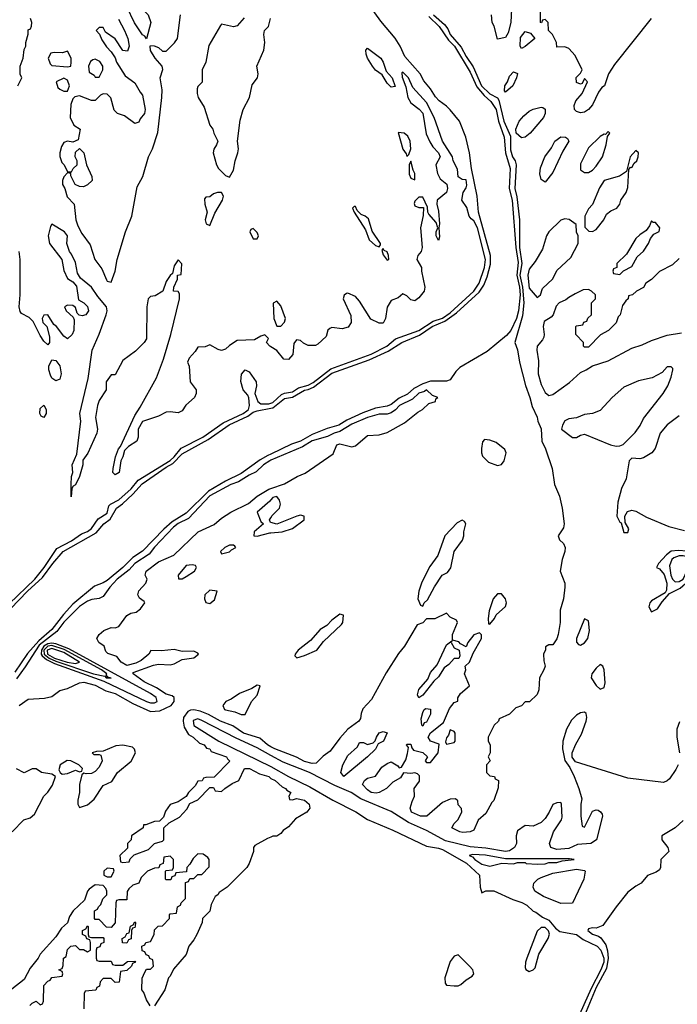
# Model space of a CAD drawing. Header units: inches. Extents: x 2348352 to 2479776, y 460422 to 613655.
# Tile 516 of 590: x 2448727 to 2452061, y 564076 to 569065. Entities that reach past the tile are written whole.
import ezdxf

# ---------------------------------------------------------------- set-up
doc = ezdxf.new("R2010")
doc.units = ezdxf.units.IN
doc.header["$MEASUREMENT"] = 0
doc.layers.add('C4546', color=7, linetype='Continuous')
doc.layers.add('C4556', color=7, linetype='Continuous')

msp = doc.modelspace()

# ---------------------------------------------------------------- linework, layer by layer
at = {"layer": 'C4546', "color": 4}
for points, elevation in [([(2449370, 568968), (2449362, 568982), (2449350, 568988.7), (2449309.5, 569049.5), (2449269.3, 569129.3), (2449264, 569156), (2449270, 569174), (2449290, 569176), (2449310, 569164.7), (2449333.7, 569133.7), (2449378, 569090), (2449391.3, 569050)], 16), ([(2448970, 568906), (2448943.6, 568896.4), (2448901, 568899), (2448884.7, 568895.3), (2448871.3, 568870), (2448881, 568841), (2448890, 568832), (2448970, 568826), (2448986, 568830), (2448988, 568850), (2448988, 568870)], 16), ([(2449110, 568864), (2449098, 568862), (2449086.4, 568853.6), (2449076, 568830), (2449079.6, 568799.6), (2449103.6, 568783.6), (2449110, 568774), (2449130, 568774), (2449148.7, 568810), (2449148, 568830), (2449133.6, 568853.6)], 16), ([(2448950, 568768.7), (2448912, 568750), (2448921, 568721), (2448930, 568712), (2448950, 568702), (2448970, 568702), (2448979, 568730), (2448970, 568758)], 16), ([(2449750, 568188.7), (2449730, 568188.7), (2449710, 568182), (2449690, 568168), (2449670, 568166), (2449663.6, 568156.4), (2449664.7, 568130), (2449678, 568090), (2449666.8, 568050), (2449672, 568030), (2449690, 568022.8), (2449715.5, 568084.5), (2449754.5, 568150), (2449759.3, 568170)], 16), ([(2449910, 568006), (2449898, 568002), (2449894, 567990), (2449910, 567954), (2449930, 567954), (2449938, 567970), (2449930, 567986)], 16), ([(2448910, 567235.3), (2448890, 567248), (2448883.2, 567263.2), (2448874, 567290), (2448874, 567310), (2448890, 567342), (2448910, 567338), (2448930.6, 567310.6), (2448937.3, 567270), (2448930, 567244)], 16), ([(2448850, 567048.7), (2448836.4, 567056.4), (2448829.4, 567070), (2448830, 567094), (2448850, 567112), (2448861, 567090), (2448861, 567070)], 16), ([(2449790, 566402.7), (2449766.8, 566390), (2449744, 566370), (2449750, 566358), (2449790, 566368.4), (2449800.5, 566379.5), (2449822, 566390), (2449817.2, 566397.2), (2449810, 566402)], 16), ([(2449602, 566302), (2449570, 566299.3), (2449531, 566250), (2449532, 566232), (2449550, 566231), (2449570, 566243), (2449612.7, 566270), (2449624, 566290), (2449618.6, 566298.6)], 16), ([(2449690, 566174), (2449664.9, 566150), (2449664, 566130), (2449670, 566112), (2449690, 566106.8), (2449714.5, 566125.5), (2449728, 566170)], 16), ([(2448890, 565906.5), (2448870, 565902.6), (2448850, 565890.6), (2448836.7, 565870), (2448835.1, 565850), (2448841.1, 565841.1), (2448863.4, 565823.4), (2448903.2, 565803.2), (2449153.5, 565713.5), (2449370, 565609.6), (2449390, 565602.8), (2449410, 565603.4), (2449423.1, 565610), (2449419.1, 565630), (2449390.7, 565650), (2448976.4, 565876.4), (2448910, 565902.9)], 24), ([(2448890, 565894), (2448869.1, 565890.9), (2448849.4, 565870), (2448850.5, 565850), (2448876.8, 565830), (2448910, 565814), (2449101.7, 565750), (2449158.3, 565738.3), (2449165.5, 565730), (2449190, 565728.9), (2449172.9, 565732.9), (2449165.2, 565745.2), (2449168, 565750), (2449140.8, 565770), (2448953, 565873)], 28), ([(2448890, 565878.4), (2448866.6, 565870), (2448867.5, 565850), (2448903, 565830), (2448967.4, 565810), (2449010, 565802.5), (2449029.6, 565810), (2448950, 565858.2)], 32), ([(2449930, 565692.7), (2449904.4, 565675.6), (2449841, 565650), (2449798.7, 565621.3), (2449771.3, 565610), (2449756, 565590), (2449764.7, 565570), (2449770, 565567.7), (2449817.3, 565557.3), (2449850, 565544.7), (2449870, 565544.7), (2449902, 565610), (2449930, 565642), (2449946, 565690)], 16), ([(2449250, 565389.4), (2449214.6, 565385.4), (2449150, 565358), (2449116.4, 565356.4), (2449094, 565350), (2449102, 565342), (2449130, 565342), (2449138, 565338), (2449144.7, 565310), (2449130, 565278), (2449110, 565255.3), (2449090, 565245.2), (2449063.1, 565243.1), (2449052.7, 565247.3), (2449042, 565238), (2449030.8, 565190), (2449030.8, 565149.2), (2449021, 565110), (2449022, 565090), (2449030, 565074), (2449070, 565086), (2449104.7, 565115.3), (2449150, 565184.7), (2449194.6, 565205.4), (2449222, 565250), (2449292.3, 565307.7), (2449314, 565350), (2449309.1, 565369.1), (2449299.3, 565379.3)], 16), ([(2448968, 565312), (2448931.3, 565290), (2448924.7, 565264.7), (2448932, 565250), (2448942, 565242), (2448970, 565244.7), (2449010, 565262), (2449030, 565254), (2449042, 565258), (2449046, 565270), (2449026, 565290), (2448986, 565310)], 16), ([(2449170, 564766), (2449154, 564750), (2449154, 564730), (2449170, 564722), (2449190, 564722), (2449206, 564750), (2449202, 564762)], 16), ([(2449270, 564386), (2449248, 564388), (2449246, 564410), (2449262, 564418), (2449270, 564434), (2449282, 564438), (2449288.7, 564471.3), (2449302, 564478), (2449310, 564494), (2449314, 564490), (2449312.7, 564472.7), (2449310, 564466), (2449298, 564462), (2449294, 564450), (2449291.6, 564408.4), (2449278, 564402)], 16)]:
    msp.add_lwpolyline(points, close=True, dxfattribs=dict(at, elevation=elevation))
for points, elevation in [([(2448717.2, 568730), (2448738, 568770), (2448729.3, 568789.3), (2448729.5, 568829.5), (2448745.2, 568870), (2448750, 568914), (2448758, 568930), (2448758, 568950), (2448769.2, 568990.8), (2448770, 569014), (2448782, 569018), (2448787.3, 569032.7), (2448788, 569050), (2448782, 569070)], 16), ([(2449227.5, 569067.5), (2449258.8, 569010), (2449274.8, 568970), (2449282, 568930), (2449274, 568906), (2449248.9, 568908.9), (2449210, 568968), (2449161.2, 569001.2), (2449150, 569026), (2449130, 569026), (2449114, 569010), (2449132, 568992), (2449143.5, 568963.5), (2449166.4, 568926.4), (2449190, 568902), (2449211, 568871), (2449218, 568850), (2449260.7, 568780.7), (2449310, 568744.7), (2449336.9, 568696.9), (2449350, 568682), (2449362.8, 568610), (2449358.8, 568590), (2449336.9, 568563.1), (2449330, 568546), (2449310, 568538), (2449257.5, 568577.5), (2449222, 568590), (2449206, 568606), (2449189, 568669), (2449170, 568688), (2449150, 568688.7), (2449136.9, 568683.1), (2449110, 568655.3), (2449090, 568655.3), (2449030, 568679), (2449006, 568674), (2448996.9, 568663.1), (2448985.4, 568634.6), (2448982, 568570), (2449002, 568530), (2449034, 568510), (2449023.6, 568456.4), (2448996, 568444), (2448970, 568449), (2448950, 568442), (2448938, 568422), (2448930.8, 568390), (2448931, 568371), (2448941, 568341), (2448952, 568330), (2448970, 568294), (2448990, 568294), (2448998, 568310), (2449018, 568330), (2449018, 568350), (2449008.7, 568370), (2449010, 568394), (2449030, 568412), (2449052, 568390), (2449064.7, 568330), (2449092, 568270), (2449094, 568250), (2449070, 568228), (2449050, 568218), (2449030, 568219), (2449008.7, 568230), (2448986, 568274), (2448986, 568286), (2448970, 568288), (2448950, 568268), (2448944, 568250), (2448944, 568230), (2448956, 568210), (2448967.9, 568167.9), (2449002.8, 568130), (2449010.7, 568050), (2449021.1, 568021.1), (2449042, 567982), (2449083.4, 567923.4), (2449108.2, 567850), (2449142.9, 567802.9), (2449166.4, 567746.4), (2449170, 567740.7), (2449190, 567734.8), (2449211.6, 567790), (2449221.3, 567850), (2449262.4, 567990), (2449295.4, 568070), (2449322.5, 568217.5), (2449351.5, 568270), (2449380.5, 568370), (2449399.7, 568410), (2449427.2, 568492.8), (2449447.8, 568670), (2449449.6, 568710), (2449439.5, 568770), (2449451.9, 568811.9), (2449449.2, 568830), (2449414, 568870), (2449389.4, 568909.4), (2449388.9, 568931.1), (2449390, 568934), (2449408.4, 568931.6), (2449430, 568924.7), (2449450, 568904.7), (2449470, 568906), (2449512.4, 568947.6), (2449527.3, 568970), (2449541.6, 569090)], 16), ([(2449865.2, 569074.8), (2449830, 569033.2), (2449810, 569029.3), (2449750, 569042), (2449744.5, 569035.5), (2449685.5, 568934.5), (2449670.8, 568849.2), (2449651.3, 568810), (2449652, 568748), (2449630, 568726), (2449626.4, 568713.6), (2449626, 568690), (2449631.3, 568670), (2449662, 568622), (2449691.3, 568530), (2449706, 568510), (2449711, 568490), (2449730.8, 568450), (2449724.7, 568430), (2449710.9, 568409.1), (2449707.7, 568390), (2449724.9, 568330), (2449734.8, 568310), (2449770, 568274.8), (2449790, 568266.8), (2449810, 568302), (2449818.4, 568350), (2449833, 568390), (2449835.8, 568410), (2449831.5, 568450), (2449844.9, 568555.1), (2449860.5, 568610), (2449892.6, 568670), (2449905.3, 568734.7), (2449932, 568770), (2449935.1, 568790), (2449929.5, 568830), (2449964.2, 568910), (2449969.5, 568950), (2449965.2, 568990), (2449968.7, 569010), (2449988, 569030), (2449999, 569070)], 16), ([(2450000, 567407.2), (2449995.3, 567410), (2449978, 567430), (2449988, 567450), (2449970, 567468), (2449950, 567462), (2449916.9, 567443.1), (2449830, 567439), (2449790, 567414), (2449770, 567395.3), (2449750, 567389.2), (2449733.6, 567393.6), (2449690, 567418), (2449667.3, 567407.3), (2449630, 567406), (2449616.9, 567383.1), (2449586, 567350), (2449578, 567330), (2449586, 567310), (2449591, 567230), (2449622, 567190), (2449621.6, 567170), (2449612.7, 567150), (2449568.9, 567111.1), (2449550, 567082.7), (2449530, 567072.7), (2449490, 567078), (2449470, 567076), (2449430, 567056), (2449350, 567028.7), (2449326.8, 566990), (2449327.3, 566950), (2449320.7, 566930), (2449278.5, 566901.5), (2449258.5, 566881.5), (2449250.4, 566849.6), (2449238.8, 566830), (2449230.7, 566770), (2449210, 566759), (2449199, 566770), (2449201.2, 566790), (2449213.2, 566850), (2449227.3, 566890), (2449238, 566902), (2449310, 567058.8), (2449338.3, 567101.7), (2449419.7, 567250), (2449455.9, 567344.1), (2449492.8, 567470), (2449537, 567650), (2449536.5, 567676.5), (2449530, 567688), (2449506, 567690), (2449508, 567710), (2449526, 567750), (2449526, 567770), (2449546, 567774), (2449548.4, 567828.4), (2449530, 567848), (2449510, 567818), (2449502, 567778), (2449490, 567768), (2449470, 567738), (2449452, 567690), (2449414.4, 567665.6), (2449390, 567662), (2449378, 567650), (2449371.3, 567610), (2449370, 567448), (2449358, 567430), (2449314.4, 567385.6), (2449250, 567338), (2449210, 567266), (2449190, 567266), (2449166, 567230), (2449164.7, 567190), (2449130, 567135.3), (2449120.7, 567110), (2449111.3, 567050), (2449120.5, 566990), (2449117.1, 566970), (2449072.3, 566867.7), (2449047.3, 566832.7), (2449047.3, 566810), (2449030.4, 566750), (2449010, 566708.7), (2448998, 566702), (2448991.3, 566690), (2448988, 566648), (2448987, 566710), (2448989.6, 566750), (2448996, 566770), (2448992.3, 566810), (2449017, 566863), (2449037, 567030), (2449032, 567070), (2449073.1, 567246.9), (2449094, 567390), (2449130, 567471), (2449165.1, 567570), (2449169.5, 567590), (2449167, 567610), (2449122.3, 567662.3), (2449090, 567709.4), (2449035.5, 567755.5), (2449020.2, 567780.2), (2449010, 567835.3), (2448990, 567877.2), (2448979.3, 567890), (2448965.2, 567930), (2448969.2, 567970), (2448954, 567990), (2448890, 568028), (2448882.8, 568017.2), (2448871, 567970), (2448878, 567930), (2448941, 567850), (2448950, 567794), (2448970, 567754), (2448996.9, 567736.9), (2449014.8, 567714.8), (2449025.4, 567645.4), (2449051.3, 567630), (2449070, 567611.3), (2449074.8, 567590), (2449062, 567570), (2449044, 567564), (2449028, 567568), (2449018, 567578), (2449010, 567606), (2448996.4, 567616.4), (2448970, 567618), (2448954, 567610), (2448962, 567590), (2448998, 567558), (2449003.6, 567543.6), (2449002, 567490), (2448992, 567470), (2448970, 567448), (2448950, 567462), (2448914, 567510), (2448900.2, 567520.2), (2448870, 567568.7), (2448850, 567568), (2448841, 567550), (2448844.7, 567530), (2448864.7, 567510), (2448878, 567458), (2448878, 567430), (2448870, 567418), (2448850, 567435.3), (2448830, 567464), (2448795.1, 567535.1), (2448775.5, 567555.5), (2448736.4, 567576.4), (2448730, 567586), (2448724.5, 567610), (2448729.4, 567670), (2448729.5, 567849.5), (2448724, 567890)], 16), ([(2448674.2, 566105.8), (2448802.8, 566230), (2448850.4, 566289.6), (2448915, 566385), (2448990, 566423.5), (2449040.7, 566459.3), (2449070, 566471.5), (2449090, 566486), (2449124.2, 566535.8), (2449170, 566564.6), (2449178.9, 566601.1), (2449186.6, 566610), (2449230, 566632.4), (2449291.7, 566688.3), (2449327.6, 566732.4), (2449490, 566831.9), (2449510.6, 566849.4), (2449545.9, 566894.1), (2449654.5, 566950), (2449758.2, 567021.8), (2449860.4, 567070), (2449877.7, 567082.3), (2449886.2, 567090), (2449892.6, 567110), (2449888.5, 567148.5), (2449882.8, 567162.8), (2449860.4, 567190), (2449847.8, 567232.2), (2449851.6, 567268.4), (2449870, 567291.3), (2449890, 567280.7), (2449926.3, 567230), (2449926.9, 567210), (2449918.7, 567170), (2449934.9, 567130), (2449950, 567117.7), (2449990, 567117.6), (2450000, 567121.4)], 16), ([(2448679.9, 566080.1), (2448766.2, 566170), (2448842, 566238), (2448895.5, 566310), (2448947.8, 566370), (2449115, 566465), (2449153, 566510), (2449185.8, 566534.2), (2449218, 566590), (2449248.4, 566611.6), (2449300, 566660), (2449346.9, 566713.1), (2449470, 566797.9), (2449503.8, 566816.2), (2449550, 566864.6), (2449681.7, 566938.3), (2449788.3, 567011.7), (2449883.7, 567056.3), (2449910, 567075.4), (2449930, 567083.2), (2450000, 567096.3)], 12), ([(2450000, 566863.5), (2449984.2, 566855.8), (2449945.5, 566834.5), (2449850, 566764.8), (2449770, 566727), (2449684.2, 566675.8), (2449570, 566563.7), (2449499.3, 566520.7), (2449457, 566483), (2449350, 566371.1), (2449300.1, 566339.9), (2449250.2, 566290), (2449170, 566223.5), (2449150, 566211.2), (2449105.4, 566194.6), (2448996.8, 566103.2), (2448948.2, 566051.8), (2448890, 565974.2), (2448823.1, 565916.9), (2448766.1, 565853.9), (2448701.9, 565758.1)], 12), ([(2450000, 566832.2), (2449994.9, 566830), (2449962.6, 566810), (2449925.9, 566774.1), (2449890, 566757.6), (2449836.3, 566723.7), (2449797.1, 566710), (2449690, 566651.8), (2449582.4, 566537.6), (2449530, 566511.9), (2449506, 566494), (2449410, 566391.9), (2449383.1, 566356.9), (2449310.3, 566310), (2449282.5, 566277.4), (2449220.2, 566230), (2449183.9, 566190), (2449150, 566141.5), (2449130, 566132.4), (2449092.6, 566127.4), (2449070, 566118.3), (2449030, 566092.1), (2448950, 566012.7), (2448915.3, 565964.7), (2448824.7, 565895.3), (2448754.3, 565785.7), (2448710, 565725.7)], 16), ([(2448724, 565590), (2448770, 565622), (2448852.9, 565627.1), (2448890, 565636), (2448930, 565666.8), (2448970, 565676), (2449030, 565704), (2449051.9, 565708.1), (2449110, 565692.6), (2449164, 565664), (2449211.4, 565650), (2449299.6, 565599.6), (2449390, 565560.2), (2449437.3, 565562.7), (2449495.1, 565590), (2449509.6, 565610), (2449509.6, 565630), (2449499, 565639), (2449470, 565647.9), (2449419.8, 565679.8), (2449358, 565710), (2449302.7, 565750), (2449302.7, 565757.3), (2449405.1, 565794.9), (2449430, 565799.3), (2449490, 565796.5), (2449510, 565801.1), (2449550, 565822.4), (2449610, 565831), (2449633.2, 565850), (2449630, 565855.3), (2449610, 565865.2), (2449550, 565863.7), (2449510, 565874), (2449446.3, 565866.3), (2449391.3, 565868.7), (2449381, 565850), (2449342, 565818), (2449316.1, 565803.9), (2449270, 565792.7), (2449242, 565810), (2449219, 565839), (2449173.6, 565853.6), (2449164, 565864), (2449155.3, 565890), (2449128, 565910), (2449118, 565930), (2449129, 565950), (2449154, 565970), (2449190, 565984.9), (2449210, 565984), (2449229.4, 565990.6), (2449270, 566046.8), (2449290, 566057.3), (2449316.6, 566063.4), (2449339.6, 566080.4), (2449361.2, 566110), (2449357.5, 566117.5), (2449333.6, 566133.6), (2449326.3, 566150), (2449330, 566170.5), (2449366.6, 566210), (2449372.7, 566230), (2449363.6, 566250), (2449368.8, 566271.2), (2449430, 566317.1), (2449508.3, 566351.7), (2449632.3, 566470), (2449713.4, 566506.6), (2449750, 566539.5), (2449798, 566570), (2449886.4, 566613.6), (2449930, 566650.4), (2449990, 566686), (2450000, 566689.4)], 16), ([(2450000, 566631.9), (2449994.6, 566625.4), (2449931, 566570), (2449950, 566522), (2449962, 566510), (2449916, 566470), (2449914, 566450), (2449930, 566447.7), (2449995.1, 566464.9), (2450000, 566465.3)], 16), ([(2450000, 566517.4), (2449998, 566518), (2449994, 566530), (2450000, 566540.4)], 16), ([(2450000, 565380.8), (2449982.6, 565390), (2449943.7, 565423.7), (2449861.3, 565450), (2449807.4, 565487.4), (2449744.2, 565510), (2449684.1, 565544.1), (2449642, 565562), (2449610, 565568.6), (2449592.9, 565567.1), (2449579.7, 565560.3), (2449557.2, 565530), (2449555, 565510), (2449560.2, 565480.2), (2449582.6, 565442.6), (2449606, 565430), (2449638.8, 565398.8), (2449662, 565390), (2449674, 565374), (2449691, 565370), (2449696.9, 565356.9), (2449776, 565330), (2449779.6, 565319.6), (2449791.6, 565308.4), (2449712.7, 565227.3), (2449670, 565226), (2449658, 565222), (2449652, 565208), (2449630, 565206), (2449616.9, 565183.1), (2449582, 565150), (2449571.6, 565128.4), (2449530, 565102), (2449490, 565088), (2449466, 565054), (2449456, 565024), (2449436, 565004), (2449410, 565002), (2449366, 564986), (2449354, 564986), (2449352, 564970), (2449294, 564930), (2449291.3, 564908.7), (2449274, 564890), (2449272.7, 564867.3), (2449234, 564830), (2449238, 564798), (2449250, 564794), (2449282, 564798), (2449287.3, 564812.7), (2449307.3, 564832.7), (2449379, 564861), (2449410, 564891.3), (2449450, 564902), (2449458, 564910), (2449458, 564970), (2449484, 564996), (2449536.5, 565023.5), (2449574.6, 565065.4), (2449590, 565094), (2449630, 565112), (2449690, 565174), (2449710, 565174), (2449718, 565158), (2449750, 565154), (2449766, 565170), (2449804.7, 565195.3), (2449838, 565210), (2449866, 565270), (2449869.1, 565270.9), (2449892, 565270), (2449943, 565243), (2449990.4, 565230), (2449999.9, 565219.9)], 16), ([(2450000, 565336.5), (2449930, 565375.3), (2449824.4, 565424.4), (2449650, 565514.5), (2449630, 565523), (2449606.1, 565513.9), (2449610, 565488.8), (2449736.5, 565410), (2450000, 565281)], 24), ([(2448688.7, 564950), (2448748, 565010), (2448779.3, 565020.7), (2448801.2, 565038.8), (2448850, 565131.3), (2448869.3, 565150.7), (2448893.6, 565186.4), (2448908, 565230), (2448890, 565242), (2448838, 565250), (2448810, 565269.2), (2448790, 565269.2), (2448750, 565249.2), (2448710, 565269.4)], 16), ([(2450000, 564923.6), (2449983.6, 564916.4), (2449919.6, 564880.4), (2449912, 564870), (2449911.3, 564850), (2449890.8, 564790), (2449878, 564770), (2449778, 564670), (2449738, 564642), (2449731.3, 564630), (2449718, 564622), (2449698, 564582), (2449690, 564548), (2449654, 564510), (2449652, 564490), (2449624.7, 564430), (2449610, 564402), (2449584.7, 564370), (2449570, 564328.7), (2449506.4, 564253.6), (2449490, 564218), (2449482, 564210), (2449462, 564150), (2449410, 564068.7)], 16), ([(2449389.1, 564069.1), (2449370, 564098), (2449356.4, 564136.4), (2449346, 564150), (2449348.4, 564208.4), (2449360.4, 564239.6), (2449370, 564254), (2449390, 564254), (2449406, 564270), (2449402, 564302), (2449387.3, 564307.3), (2449382, 564322), (2449367.3, 564327.3), (2449362, 564342), (2449347.3, 564347.3), (2449346, 564370), (2449362, 564378), (2449366, 564390), (2449390, 564394), (2449408, 564430), (2449410, 564454), (2449428, 564472), (2449450, 564474), (2449486, 564510), (2449486, 564530), (2449490, 564534), (2449522, 564538), (2449526, 564570), (2449542, 564578), (2449546, 564590), (2449567.3, 564612.7), (2449567.3, 564692.7), (2449582, 564698), (2449590, 564714), (2449610, 564714), (2449630, 564734), (2449650, 564734), (2449687.3, 564772.7), (2449688, 564810), (2449680.4, 564820.4), (2449656.4, 564836.4), (2449630, 564838), (2449606, 564814), (2449590, 564786), (2449574, 564770), (2449572.7, 564747.3), (2449518, 564742), (2449512.7, 564727.3), (2449498, 564722), (2449492.7, 564707.3), (2449470, 564706), (2449466, 564710), (2449466, 564750), (2449470, 564754), (2449502, 564758), (2449506, 564770), (2449506, 564810), (2449490, 564826), (2449458, 564822), (2449454, 564790), (2449438, 564782), (2449432.7, 564767.3), (2449410, 564766), (2449374, 564750), (2449342, 564718), (2449331.3, 564690), (2449301, 564679), (2449279.6, 564660.4), (2449271.6, 564648.4), (2449270, 564606), (2449230, 564606), (2449218, 564602), (2449214, 564590), (2449211.1, 564488.9), (2449190, 564466), (2449167.3, 564467.3), (2449130, 564506), (2449110, 564506), (2449106, 564510), (2449106, 564550), (2449122, 564558), (2449126, 564570), (2449138, 564582), (2449148, 564610), (2449168.7, 564630), (2449168.7, 564650), (2449163.1, 564663.1), (2449150, 564678), (2449110, 564682), (2449079.8, 564660.2), (2449071.3, 564650), (2449056, 564604), (2448998, 564550), (2448979.8, 564520.2), (2448970, 564488), (2448938, 564462), (2448910, 564418), (2448831, 564330), (2448821, 564310), (2448780.7, 564259.3), (2448750, 564202), (2448686.8, 564153.2)], 16), ([(2448778, 564070), (2448790, 564082), (2448810, 564092), (2448830, 564074), (2448842, 564078), (2448847.3, 564092.7), (2448850, 564172), (2448870, 564194), (2448882, 564198), (2448890, 564212), (2448942, 564218), (2448946, 564230), (2448942, 564242), (2448926, 564250), (2448942, 564258), (2448947.3, 564272.7), (2448948.7, 564310), (2448962, 564318), (2448970, 564354), (2448986, 564370), (2449010, 564374), (2449030, 564354), (2449050, 564354), (2449070, 564342), (2449086, 564350), (2449086, 564390), (2449082, 564402), (2449067.3, 564407.3), (2449062, 564422), (2449046, 564430), (2449046, 564450), (2449062, 564458), (2449070, 564474), (2449074, 564470), (2449074, 564430), (2449078, 564418), (2449090, 564414), (2449150, 564414), (2449154, 564410), (2449154, 564390), (2449138, 564382), (2449132.7, 564367.3), (2449118, 564362), (2449114, 564350), (2449114, 564310), (2449118, 564298), (2449130, 564294), (2449190, 564294), (2449198, 564278), (2449210, 564274), (2449250, 564274), (2449272.7, 564292.7), (2449310, 564294), (2449314, 564290), (2449298, 564282), (2449294, 564270), (2449270, 564248), (2449238, 564242), (2449231.6, 564188.4), (2449210, 564186), (2449190, 564206), (2449150, 564206), (2449134, 564190), (2449131.6, 564168.4), (2449118, 564162), (2449112.7, 564147.3), (2449058, 564142), (2449054, 564130), (2449052.7, 564052.7)], 16)]:
    msp.add_lwpolyline(points, dxfattribs=dict(at, elevation=elevation))
at = {"layer": 'C4556', "color": 4}
for points, elevation in [([(2450000, 567096.3), (2450010, 567098.1), (2450070, 567145.5), (2450110, 567151.5), (2450170, 567187.5), (2450190, 567191.2), (2450216.4, 567203.6), (2450310, 567273.1), (2450498.8, 567341.1), (2450594.6, 567385.4), (2450663.5, 567430), (2450753.3, 567466.7), (2450818, 567510), (2450882.4, 567537.6), (2450940.6, 567579.4), (2451055.4, 567684.6), (2451079.9, 567720.1), (2451097.4, 567762.6), (2451113.9, 567826.1), (2451113.7, 567870), (2451053.2, 568090), (2451045.6, 568170), (2451017.7, 568310), (2451007.2, 568390), (2450988, 568470), (2450956.1, 568550), (2450910, 568607.3), (2450890, 568627.3), (2450852.8, 568652.8), (2450834.2, 568674.2), (2450810, 568715.1), (2450775.8, 568755.8), (2450756.9, 568790), (2450678.9, 568878.9), (2450656.1, 568930), (2450630.5, 568970.5), (2450557.2, 569057.2), (2450474.5, 569174.5)], 12), ([(2451219.6, 569120.4), (2451217.3, 569050), (2451202.5, 568997.5), (2451190, 568975.3), (2451150, 568966), (2451132.5, 569032.5), (2451122, 569050), (2451118, 569090)], 16), ([(2451927.6, 569070), (2451742.4, 568837.6), (2451712.7, 568790), (2451690.8, 568730), (2451678, 568722), (2451662, 568698), (2451630, 568633.2), (2451610, 568609.4), (2451590, 568596), (2451570, 568593.2), (2451550, 568599), (2451539, 568610), (2451537.2, 568630), (2451545.6, 568654.4), (2451579, 568690), (2451606, 568750), (2451590, 568766), (2451578, 568742), (2451570, 568738), (2451550, 568746), (2451548.4, 568771.6), (2451570, 568794), (2451578, 568810), (2451543.1, 568883.1), (2451510, 568918), (2451490, 568928), (2451450, 568926), (2451448.4, 568948.4), (2451442, 568962), (2451428, 568990), (2451408, 569010), (2451406, 569050), (2451390, 569066), (2451378, 569062), (2451372, 569048), (2451368, 569050), (2451368, 569130)], 16), ([(2450824.8, 569090), (2450881, 569041), (2450897.8, 569017.8), (2450910, 568989.1), (2450965.6, 568925.6), (2450990, 568878.7), (2451025.5, 568825.5), (2451067.4, 568730), (2451110, 568689.3), (2451149.1, 568669.1), (2451156.4, 568656.4), (2451180.5, 568550), (2451214.7, 568474.7), (2451214.9, 568405.1), (2451225.2, 568370), (2451238.7, 568350), (2451243.9, 568330), (2451236.3, 568210), (2451247.7, 568167.7), (2451260.6, 568050), (2451261, 567910), (2451271.8, 567830), (2451262.9, 567770), (2451276.4, 567710), (2451283.4, 567630), (2451275.7, 567564.3), (2451237.3, 567430), (2451250, 567392), (2451260.5, 567330), (2451291.7, 567211.7), (2451313.4, 567150), (2451324.1, 567104.1), (2451350, 567051.3), (2451353, 567030), (2451370, 566991), (2451373.7, 566930), (2451393.1, 566890), (2451426.4, 566790), (2451438, 566710), (2451463.8, 566650), (2451477, 566590), (2451487.7, 566510), (2451483, 566490), (2451457.3, 566450), (2451462.8, 566430), (2451484, 566410), (2451492.2, 566390), (2451490.4, 566370), (2451476.3, 566330), (2451467.7, 566270), (2451490.4, 566210), (2451490.4, 566190), (2451484, 566130), (2451466.4, 566073.6), (2451466.8, 566010), (2451456.3, 565950), (2451450, 565928), (2451430, 565898), (2451410, 565898), (2451392, 565888), (2451392, 565872), (2451382, 565850), (2451383.6, 565816.4), (2451390.8, 565790), (2451384.7, 565770), (2451362, 565730), (2451358, 565670), (2451350, 565646), (2451311.6, 565608.4), (2451290, 565608), (2451270.9, 565589.1), (2451242, 565578), (2451210, 565546), (2451158, 565522), (2451154, 565510), (2451132, 565490), (2451102, 565430), (2451102, 565410), (2451111.3, 565390), (2451112, 565370), (2451112, 565350), (2451102, 565330), (2451112, 565310), (2451094, 565290), (2451094, 565250), (2451110, 565234), (2451134, 565230), (2451138, 565218), (2451154, 565210), (2451152, 565172), (2451130, 565108.7), (2451120.7, 565099.3), (2451090, 565042), (2451051, 565009), (2451030, 564958), (2451010.9, 564949.1), (2450972.8, 564947.2), (2450958, 564950), (2450918, 564970), (2450930, 564992), (2450948.9, 565011.1), (2450968, 565050), (2450967.3, 565067.3), (2450950, 565086), (2450947.3, 565107.3), (2450936.4, 565116.4), (2450910, 565115.3), (2450870, 565099), (2450790.4, 565029.6), (2450758, 565030), (2450714, 565050), (2450707, 565070), (2450716, 565104), (2450728.7, 565130), (2450726, 565170), (2450753.6, 565206.4), (2450753.2, 565233.2), (2450744, 565244), (2450730, 565249), (2450710, 565245.2), (2450672, 565248), (2450656.9, 565223.1), (2450618, 565202), (2450586, 565170), (2450550, 565149.2), (2450534.4, 565145.6), (2450509.2, 565150), (2450490, 565162), (2450464, 565190), (2450475.3, 565210), (2450490, 565221), (2450530, 565232), (2450562, 565278), (2450590, 565296), (2450610, 565304.7), (2450643.6, 565283.6), (2450650, 565274), (2450662, 565278), (2450684.7, 565315.3), (2450693.6, 565346.4), (2450698, 565378), (2450688, 565390), (2450690, 565394), (2450710, 565394), (2450715.3, 565375.3), (2450724, 565364), (2450771, 565351), (2450794, 565330), (2450782, 565310), (2450790, 565302), (2450810, 565302), (2450849, 565350), (2450854, 565394), (2450809, 565409), (2450798, 565430), (2450808.7, 565451.3), (2450875.5, 565504.5), (2450905.4, 565574.6), (2450930, 565606), (2450948.4, 565611.6), (2450948.4, 565628.4), (2450962, 565650), (2451008, 565690), (2450982, 565750), (2450988, 565770), (2450986, 565790), (2451008, 565810), (2451025.2, 565854.8), (2451068.7, 565930), (2451068, 565948), (2451058, 565958), (2451030, 565948.7), (2450998, 565910), (2450990, 565888), (2450962, 565902), (2450952.9, 565912.9), (2450920.4, 565920.4), (2450921.2, 565950), (2450946, 566010), (2450942, 566022), (2450910, 566038), (2450890, 566058), (2450830.7, 566029.3), (2450790, 566028.7), (2450770.6, 566009.4), (2450742, 565998), (2450677.3, 565890), (2450647.2, 565852.8), (2450584.9, 565755.1), (2450510, 565621.2), (2450466.6, 565573.4), (2450457.3, 565550), (2450455.3, 565524.7), (2450446, 565510), (2450390.8, 565470), (2450350, 565425.2), (2450300.6, 565359.4), (2450266.1, 565333.9), (2450230, 565298.4), (2450210, 565296.4), (2450170, 565306.1), (2450130, 565327.9), (2450020.7, 565370), (2450000, 565380.8)], 16), ([(2450801.6, 569081.6), (2450853.2, 569030), (2450901.1, 568961.1), (2450931.5, 568930), (2451010, 568799.6), (2451043.8, 568723.8), (2451081, 568681), (2451115.4, 568650), (2451141.7, 568610), (2451154.8, 568550), (2451183.7, 568470), (2451189.5, 568389.5), (2451213, 568310), (2451208.8, 568210), (2451223.2, 568150), (2451241.4, 567910), (2451253.9, 567833.9), (2451246.7, 567770), (2451260.7, 567710), (2451263.8, 567670), (2451254.8, 567590), (2451245.1, 567550), (2451216, 567490), (2451195.4, 567464.6), (2451097.1, 567382.9), (2450958.2, 567301.8), (2450938.4, 567281.6), (2450910, 567239.6), (2450890, 567233.5), (2450810, 567234), (2450770, 567219.1), (2450724.5, 567195.5), (2450692.4, 567167.6), (2450650, 567146.3), (2450610, 567114.6), (2450590, 567106), (2450530, 567097), (2450466.6, 567073.4), (2450384.8, 567035.2), (2450344.4, 567010), (2450285.9, 566994.1), (2450210, 566962.7), (2450151.1, 566928.9), (2450105.5, 566914.5), (2450000, 566863.5)], 12), ([(2450000, 567121.4), (2450010, 567125.3), (2450054.4, 567165.6), (2450070, 567172.7), (2450110, 567179.4), (2450140, 567200), (2450190, 567213.1), (2450214.1, 567225.9), (2450304.5, 567295.5), (2450508.4, 567370), (2450588.4, 567410), (2450632.4, 567447.6), (2450750, 567489.5), (2450822.9, 567537.1), (2450870, 567553.3), (2450910, 567579.8), (2451029.8, 567690), (2451055.8, 567730), (2451082.9, 567810), (2451088.6, 567850), (2451048.2, 568010), (2451030, 568045.1), (2451015.1, 568055.1), (2451005.2, 568070), (2450994, 568114), (2450967.6, 568150), (2450975.3, 568190), (2450990, 568212), (2450993.6, 568226.4), (2450990, 568254), (2450970, 568255.3), (2450950, 568268.7), (2450946.6, 568306.6), (2450924.5, 568350), (2450920.9, 568370), (2450869.7, 568449.7), (2450827.8, 568570), (2450790, 568644.5), (2450720.7, 568720.7), (2450698.4, 568770), (2450670, 568799), (2450664.9, 568795.1), (2450666.4, 568773.6), (2450684.9, 568724.9), (2450695.3, 568670), (2450710, 568643.8), (2450751.5, 568611.5), (2450770.3, 568590.3), (2450786.9, 568486.9), (2450805.8, 568445.8), (2450821.3, 568421.3), (2450850.4, 568390.4), (2450859.1, 568370), (2450837.3, 568330), (2450844.9, 568284.9), (2450859.1, 568259.1), (2450891.6, 568231.6), (2450896.4, 568210), (2450890, 568189.4), (2450842.8, 568150), (2450841, 568130), (2450850, 568094), (2450854.8, 568030), (2450851, 568010), (2450854.8, 567965.2), (2450850, 567946), (2450838, 567970), (2450838, 567990), (2450846, 568010), (2450838, 568038), (2450800.2, 568080.2), (2450795.3, 568090), (2450794.6, 568114.6), (2450770, 568166), (2450750, 568166), (2450730, 568146), (2450726, 568134), (2450730, 568122), (2450750, 568114), (2450774, 568114), (2450772.7, 568072.7), (2450759.3, 568010), (2450767.3, 567910), (2450762.8, 567890), (2450744.7, 567870), (2450741, 567850), (2450764.7, 567810), (2450764.7, 567790), (2450781, 567710), (2450778, 567690), (2450750, 567656), (2450730, 567640.9), (2450710, 567645.2), (2450690, 567665.2), (2450670, 567675.3), (2450644.9, 567655.1), (2450610, 567642), (2450590, 567608), (2450582, 567550), (2450570, 567527), (2450550, 567527.6), (2450507.5, 567547.5), (2450450, 567639.3), (2450430, 567662.7), (2450390, 567679), (2450382.8, 567677.2), (2450371, 567669), (2450366, 567650), (2450405.8, 567565.8), (2450407.3, 567530), (2450392.7, 567507.3), (2450362.4, 567497.6), (2450310, 567506), (2450299.1, 567500.9), (2450288.6, 567491.4), (2450279.9, 567460.1), (2450238.7, 567421.3), (2450225.7, 567414.3), (2450190, 567414.3), (2450165.9, 567425.9), (2450150, 567439.5), (2450130, 567442.7), (2450116.7, 567423.3), (2450111.6, 567368.5), (2450090, 567342.9), (2450065.4, 567345.4), (2450030, 567389), (2450000, 567407.2)], 16), ([(2452070, 567854), (2452036.8, 567823.2), (2451970, 567788.7), (2451930, 567748), (2451902, 567730), (2451890, 567708), (2451854, 567690), (2451834, 567670), (2451814, 567666), (2451812, 567650), (2451799.6, 567640.4), (2451783.6, 567616.4), (2451771.3, 567570), (2451761, 567559), (2451750, 567528), (2451712, 567490), (2451671.6, 567468.4), (2451610, 567406), (2451590, 567406), (2451586, 567410), (2451586, 567430), (2451546, 567470), (2451546, 567510), (2451550, 567514), (2451582, 567518), (2451587.3, 567532.7), (2451602, 567538), (2451607.3, 567552.7), (2451626, 567570), (2451626, 567630), (2451646, 567650), (2451646, 567670), (2451626, 567690), (2451610, 567698), (2451583.6, 567696.4), (2451543.6, 567676.4), (2451510, 567658), (2451495.3, 567644.7), (2451462, 567630), (2451446.4, 567613.6), (2451431, 567569), (2451422, 567558), (2451385.3, 567534.8), (2451380.9, 567510), (2451386.5, 567470), (2451383.8, 567456.2), (2451377.8, 567442.3), (2451350.5, 567410), (2451348.9, 567390), (2451356.3, 567336.3), (2451355.8, 567270), (2451370, 567216.3), (2451390, 567176.4), (2451410, 567160.5), (2451430, 567164.9), (2451514.3, 567225.7), (2451570, 567278), (2451598, 567290), (2451630, 567311.3), (2451710, 567336), (2451830, 567401), (2451882.7, 567417.3), (2451930, 567438.8), (2452010, 567466), (2452082, 567478)], 24), ([(2450000, 566689.4), (2450070, 566713.4), (2450134, 566750), (2450173.6, 566766.4), (2450315.2, 566864.8), (2450335.3, 566910), (2450350, 566915.5), (2450410, 566900.5), (2450430, 566905.5), (2450490, 566958.4), (2450550, 566961.6), (2450590, 566974), (2450678.2, 567021.8), (2450744.6, 567075.4), (2450769.3, 567090), (2450800.2, 567119.8), (2450834, 567130), (2450836.4, 567143.6), (2450846, 567150), (2450820.2, 567160.2), (2450790, 567188.7), (2450779.9, 567180.1), (2450750, 567172.4), (2450717.4, 567142.6), (2450652.4, 567110), (2450632.3, 567087.7), (2450610, 567073.1), (2450590, 567066.3), (2450550, 567066), (2450490.8, 567050), (2450410, 567014.6), (2450350, 566977.6), (2450320.7, 566970), (2450286.9, 566953.1), (2450210, 566931.5), (2450160, 566900), (2450000, 566832.2)], 16), ([(2452070, 567057.2), (2452010, 567012.7), (2451974, 566970), (2451948.5, 566891.5), (2451930.8, 566870), (2451890, 566844.2), (2451870, 566840.5), (2451830, 566842.7), (2451817.3, 566830), (2451801.5, 566738.5), (2451777.1, 566690), (2451759.5, 566620.5), (2451754.9, 566550), (2451770, 566518.8), (2451776.3, 566516.3), (2451790, 566466), (2451810, 566466.8), (2451815.1, 566484.9), (2451796.6, 566516.6), (2451795.4, 566550), (2451807.4, 566572.6), (2451830, 566580.2), (2451850, 566575.2), (2451904.6, 566544.6), (2452017.7, 566497.7), (2452096.9, 566476.9)], 24), ([(2450000, 566540.4), (2450007.2, 566552.8), (2450044, 566590), (2450049, 566610), (2450044, 566630), (2450030, 566648.7), (2450010, 566644), (2450000, 566631.9)], 16), ([(2450000, 566465.3), (2450058, 566470), (2450110, 566486), (2450169, 566530), (2450168.7, 566548.7), (2450150, 566554.5), (2450132, 566550), (2450030, 566509.2), (2450000, 566517.4)], 16), ([(2452064.4, 565290), (2452053.8, 565266.2), (2452021.4, 565218.6), (2452010, 565207.6), (2451990, 565199.8), (2451810, 565221.8), (2451544.7, 565304.8), (2451527.9, 565327.9), (2451528.3, 565350), (2451546.1, 565393.9), (2451575.7, 565444.3), (2451599.2, 565510), (2451602, 565530), (2451599.3, 565550), (2451590, 565556.2), (2451570, 565553.1), (2451550, 565541.1), (2451523.9, 565516.1), (2451498.2, 565470), (2451480.9, 565410), (2451479.3, 565370), (2451490, 565311.3), (2451516, 565276), (2451537.3, 565230), (2451562, 565170), (2451576.9, 565116.9), (2451572, 565090), (2451572, 565030), (2451578, 564978), (2451590, 564974), (2451630, 565054), (2451650, 565062), (2451659.6, 565059.6), (2451672, 565052), (2451679.6, 565039.6), (2451682, 565030), (2451650.7, 564910), (2451622, 564890), (2451554.9, 564885.1), (2451510, 564866.2), (2451450, 564861.1), (2451419, 564870), (2451413.2, 564890), (2451433.2, 564950), (2451474, 565010), (2451476.5, 565023.5), (2451473.2, 565090), (2451470, 565098), (2451450, 565097.2), (2451430, 565088), (2451410.9, 565049.1), (2451390, 565018), (2451370, 564998), (2451330, 564978), (2451290, 564981.2), (2451250, 564955.1), (2451243.2, 564930), (2451245.4, 564890), (2451236.1, 564870), (2451210, 564852.9), (2451190, 564850.5), (2451090, 564867.7), (2451010, 564874.3), (2450884.9, 564904.9), (2450790, 564957), (2450697.8, 564997.8), (2450610, 565052.5), (2450457, 565117), (2450407.2, 565150), (2450324.6, 565184.6), (2450196.8, 565250), (2450062.1, 565302.1), (2450000, 565336.5)], 24), ([(2452072.2, 565507.8), (2452058.4, 565470), (2452058.4, 565430), (2452072.7, 565350)], 24), ([(2450000, 565281), (2450000.7, 565280.6), (2450090, 565229.5), (2450197.4, 565177.4), (2450314, 565110), (2450431.1, 565051.1), (2450490, 565012.6), (2450618.4, 564958.4), (2450790, 564877.6), (2450850, 564867.9), (2450870, 564860.4), (2450991.6, 564791.6), (2451057.4, 564730), (2451060.9, 564670), (2451070, 564641), (2451089.6, 564650.3), (2451130, 564651.1), (2451227.4, 564607.4), (2451272.3, 564592.3), (2451297.6, 564577.6), (2451330, 564547.3), (2451343.5, 564543.5), (2451376.9, 564516.9), (2451410, 564502), (2451442.4, 564462.4), (2451464.8, 564444.8), (2451550, 564430.3), (2451583.6, 564403.6), (2451654.6, 564370), (2451673.8, 564350), (2451688.4, 564310), (2451687.8, 564290), (2451673, 564250), (2451623.5, 564156.5), (2451550.1, 563990)], 24), ([(2449999.9, 565219.9), (2450022.8, 565210), (2450057.5, 565177.5), (2450074.8, 565170), (2450080.5, 565160.5), (2450102, 565150), (2450092, 565130), (2450094, 565114), (2450110, 565112), (2450130, 565118), (2450170, 565111), (2450194, 565090), (2450198, 565070), (2450182, 565050), (2450124.7, 565015.3), (2450090, 564975.3), (2450062.8, 564957.2), (2450050, 564942), (2450030, 564928.7), (2450010, 564928), (2450000, 564923.6)], 16), ([(2452090, 565008), (2452050.7, 564969.3), (2451982, 564930), (2451982, 564910), (2452012, 564870), (2452018, 564850), (2451978, 564810), (2451976, 564770), (2451970, 564758), (2451954.4, 564745.6), (2451910, 564728.7), (2451878, 564690), (2451850, 564675.1), (2451810, 564643.7), (2451750.7, 564570), (2451684, 564476), (2451650, 564461.2), (2451630, 564464), (2451610, 564458), (2451607.7, 564450), (2451630, 564431.3), (2451662, 564422), (2451672.7, 564412.7), (2451697.7, 564377.7), (2451707.2, 564347.2), (2451710.1, 564310), (2451701.8, 564258.2), (2451650, 564161.1), (2451581.4, 563998.6)], 28)]:
    msp.add_lwpolyline(points, dxfattribs=dict(at, elevation=elevation))
for points, elevation in [([(2451270, 568918), (2451264, 568930), (2451266.3, 568973.7), (2451290, 569004.7), (2451317.3, 568997.3), (2451338, 568970), (2451290, 568928.7)], 16), ([(2450610, 568722.7), (2450590, 568743.7), (2450564.9, 568784.9), (2450530, 568809.6), (2450515.1, 568830), (2450489.6, 568870), (2450482.9, 568890), (2450481.2, 568910), (2450490, 568921), (2450557.6, 568870), (2450570.2, 568850.2), (2450584.7, 568804.7), (2450614.9, 568770), (2450630, 568726)], 12), ([(2451190, 568698), (2451184, 568704), (2451185.6, 568730), (2451199.3, 568750), (2451210, 568778.8), (2451230, 568801), (2451250, 568791.3), (2451246, 568770), (2451226.8, 568730)], 16), ([(2451270, 568466), (2451244.5, 568490), (2451242.9, 568510), (2451259.5, 568550), (2451282, 568578), (2451310, 568600.5), (2451330.6, 568610.6), (2451370, 568620.7), (2451379.1, 568619.1), (2451390.8, 568610.8), (2451390.4, 568590), (2451381.6, 568570), (2451314.4, 568490), (2451290, 568469.6)], 16), ([(2450646, 568494), (2450668.9, 568408.9), (2450685.8, 568385.8), (2450690, 568372), (2450699, 568381), (2450709.2, 568410), (2450706, 568450), (2450694.2, 568474.2), (2450675.3, 568490)], 16), ([(2451390, 568242), (2451370, 568255.3), (2451363.6, 568283.6), (2451366.5, 568313.5), (2451389.6, 568370), (2451423.7, 568416.3), (2451439, 568450), (2451470, 568470.8), (2451494, 568470), (2451503.6, 568463.6), (2451511, 568450), (2451480.9, 568399.1), (2451430.3, 568289.7)], 16), ([(2451710, 568498), (2451696.9, 568483.1), (2451690, 568484), (2451670, 568473.6), (2451610, 568415.4), (2451570, 568334), (2451570, 568304.7), (2451590, 568291), (2451610, 568291.3), (2451630, 568302), (2451650, 568322), (2451680.9, 568370), (2451699.5, 568430), (2451707.3, 568472.7), (2451718, 568490)], 24), ([(2451850, 568401.2), (2451821.6, 568370), (2451803.6, 568296.4), (2451767.3, 568272.7), (2451690.7, 568249.3), (2451667.1, 568212.9), (2451631.6, 568128.4), (2451610, 568106), (2451592, 568070), (2451592.7, 568012.7), (2451612.7, 567992.7), (2451630, 567992), (2451650, 568002), (2451688.7, 568050), (2451701.2, 568078.8), (2451724, 568096), (2451754, 568110), (2451769.1, 568130.9), (2451774, 568150), (2451801.2, 568190), (2451810, 568214), (2451814.6, 568305.4), (2451823.1, 568316.9), (2451830, 568316), (2451842.6, 568337.4), (2451856.3, 568350), (2451862.9, 568370), (2451864, 568390)], 24), ([(2450710, 568348), (2450701, 568330), (2450702, 568282), (2450710, 568262), (2450730, 568254), (2450730, 568286), (2450721.5, 568301.5)], 16), ([(2450430, 568118), (2450422, 568118), (2450414, 568110), (2450422, 568090), (2450479.8, 567999.8), (2450498, 567950), (2450530, 567921), (2450550, 567914), (2450556.4, 567923.6), (2450555.3, 567930), (2450513.2, 567993.2), (2450495.5, 568055.5), (2450478, 568070), (2450458, 568078), (2450438, 568098)], 16), ([(2451490, 568056), (2451470, 568049.3), (2451410, 567989.5), (2451397, 567970), (2451377.1, 567902.9), (2451340.7, 567839.3), (2451310, 567800.9), (2451302.2, 567770), (2451310, 567703.8), (2451350, 567658), (2451368, 567670), (2451378, 567702), (2451428.9, 567751.1), (2451450, 567794), (2451520.4, 567859.6), (2451558, 567930), (2451558, 567970), (2451548.9, 567988.9), (2451547.3, 568027.3), (2451513.2, 568053.2)], 24), ([(2451930, 568046), (2451919.8, 568020.2), (2451903.6, 567996.4), (2451870, 567975.3), (2451850, 567955.3), (2451803.6, 567876.4), (2451754, 567830), (2451754, 567810), (2451738, 567802), (2451734, 567790), (2451738, 567778), (2451770, 567774), (2451787.3, 567792.7), (2451830, 567814), (2451856.4, 567863.6), (2451890, 567892), (2451915.3, 567930), (2451924, 567956), (2451942, 567978), (2451968.4, 567991.6), (2451971.6, 568010), (2451950, 568037.2), (2451938, 568038)], 24), ([(2450570, 567906), (2450563.6, 567896.4), (2450570, 567874), (2450590, 567846), (2450598, 567850), (2450597.2, 567870), (2450590, 567888), (2450574.6, 567894.6)], 16), ([(2450030, 567639), (2450011.3, 567628.7), (2450014.8, 567550), (2450030, 567512), (2450050, 567511.3), (2450070, 567532), (2450074.5, 567550), (2450050, 567615.3)], 16), ([(2452030, 567306), (2452010, 567306), (2451983.6, 567276.4), (2451934, 567250), (2451864.5, 567235.5), (2451790, 567202.7), (2451730.8, 567150), (2451670, 567084), (2451630.8, 567069.2), (2451590, 567064.5), (2451550, 567047.3), (2451510, 567042.9), (2451490, 567032), (2451478, 567010), (2451474, 566990), (2451530, 566947.4), (2451550, 566948.5), (2451570, 566960.3), (2451590, 566965.3), (2451722.8, 566910), (2451750, 566904.2), (2451770, 566905.5), (2451787, 566913), (2451846.8, 566973.2), (2451872.1, 567007.9), (2451890, 567044.7), (2451989.2, 567170), (2452013.2, 567210), (2452030, 567254), (2452038, 567290), (2452038, 567298)], 24), ([(2451082.8, 566937.2), (2451073.7, 566926.3), (2451067.5, 566892.5), (2451067.3, 566870), (2451073.8, 566853.8), (2451103, 566823), (2451150, 566806), (2451170, 566811), (2451182.7, 566830), (2451192.7, 566870), (2451187, 566887), (2451142, 566922), (2451110, 566935.1)], 16), ([(2450970, 566528.7), (2450944.9, 566515.1), (2450882.8, 566450), (2450847.3, 566350), (2450806.6, 566293.4), (2450764.9, 566215.1), (2450750.7, 566170), (2450746, 566130), (2450758, 566098), (2450770, 566094), (2450778, 566110), (2450794.8, 566125.2), (2450830, 566192), (2450868.7, 566250), (2450895.5, 566264.5), (2450912.7, 566287.3), (2450929.3, 566370.7), (2450972.3, 566427.7), (2450979.3, 566450), (2450979.3, 566470), (2450988.7, 566510), (2450982, 566522)], 16), ([(2452064.4, 566375.6), (2452030, 566371.6), (2452006.1, 566353.9), (2451964.9, 566310), (2451956, 566290), (2451970, 566282), (2451993.3, 566253.3), (2452007.3, 566210), (2452005.7, 566174.3), (2451998.7, 566161.3), (2451930, 566120.5), (2451921.1, 566110), (2451915.8, 566090), (2451930, 566063.8), (2451960.9, 566079.1), (2451984.8, 566115.2), (2452022, 566158), (2452076, 566184), (2452118.2, 566221.8), (2452158.4, 566310), (2452163.1, 566330), (2452154.1, 566354.1), (2452110, 566372.6)], 24), ([(2452070, 566348.8), (2452042.3, 566337.7), (2452033.1, 566330), (2452022, 566298), (2452028.5, 566250), (2452036.5, 566230), (2452050, 566216.5), (2452070, 566217.8), (2452090, 566230.3), (2452109.8, 566270), (2452122.4, 566310), (2452124.4, 566330), (2452110, 566342.7), (2452090, 566347.7)], 28), ([(2451170, 566155.3), (2451150, 566155.3), (2451127.3, 566130), (2451106.8, 566070), (2451101, 566030), (2451103.6, 566003.6), (2451110, 566002), (2451134, 566030), (2451142, 566050), (2451189.1, 566090.9), (2451194, 566110), (2451189, 566130)], 16), ([(2450350, 566053.2), (2450310, 566022.7), (2450283.9, 565996.1), (2450250, 565975.6), (2450200.7, 565919.3), (2450138.8, 565870), (2450122.8, 565850), (2450122, 565842), (2450131.6, 565831.6), (2450170, 565844), (2450233.2, 565870), (2450266.2, 565913.8), (2450358.9, 566001.1), (2450365.2, 566010), (2450368.4, 566048.4)], 16), ([(2451590, 566029.2), (2451550.4, 565930), (2451550.5, 565910.5), (2451559.8, 565899.8), (2451570, 565895.5), (2451590, 565906.7), (2451606.3, 565930), (2451616.4, 565970), (2451610, 566019)], 24), ([(2450952.7, 565827.3), (2450930, 565828), (2450902, 565798), (2450878.8, 565781.2), (2450850, 565735.3), (2450826.4, 565713.6), (2450770, 565642), (2450750, 565628.7), (2450744, 565644), (2450750, 565671.3), (2450796.5, 565723.5), (2450810, 565758), (2450843.2, 565796.8), (2450890, 565898), (2450918, 565918), (2450914, 565910), (2450930, 565882), (2450954, 565870), (2450958, 565842)], 16), ([(2451670, 565797.6), (2451650, 565779.5), (2451628.2, 565750), (2451623.8, 565730), (2451650, 565690.8), (2451670, 565672), (2451690, 565682), (2451695.1, 565704.9), (2451689.6, 565770), (2451682.7, 565790)], 24), ([(2450770, 565486), (2450766, 565490), (2450762, 565522), (2450770, 565554), (2450778, 565570), (2450785.6, 565574.4), (2450810, 565572), (2450810, 565546), (2450790, 565506), (2450778, 565502)], 16), ([(2450370, 565229.6), (2450355.3, 565250), (2450365.2, 565290), (2450390, 565336), (2450439, 565381), (2450450, 565402), (2450470, 565402), (2450490, 565392), (2450519, 565401), (2450528.9, 565411.1), (2450535.3, 565430), (2450550, 565451), (2450570, 565458), (2450590, 565452), (2450571.3, 565410), (2450544.7, 565395.3), (2450530, 565369), (2450490.5, 565329.5)], 16), ([(2450910, 565466), (2450901, 565439), (2450890, 565426), (2450885.4, 565405.4), (2450890, 565394), (2450930, 565402), (2450935.3, 565410), (2450934, 565450), (2450930, 565458)], 16), ([(2451024.4, 564835.6), (2451004.7, 564830), (2451023, 564823), (2451034, 564810), (2451070, 564786.7), (2451110, 564776.3), (2451171.6, 564791.6), (2451230, 564788.2), (2451250, 564794), (2451290, 564794), (2451294, 564790), (2451350, 564785.5), (2451390, 564788.4), (2451410, 564794), (2451450, 564794), (2451476.4, 564803.6), (2451538, 564810), (2451513.4, 564813.4), (2451190, 564812.8), (2451087.6, 564832.4)], 28), ([(2451470, 564587.3), (2451382.5, 564622.5), (2451339, 564650), (2451329.2, 564670), (2451333.2, 564690), (2451353.2, 564710), (2451370, 564719.3), (2451430, 564741.1), (2451550, 564760.3), (2451590, 564754.8), (2451594, 564750), (2451586.8, 564710), (2451530, 564589.2)], 24), ([(2451390, 564466), (2451370, 564464.5), (2451350, 564447), (2451298.5, 564310), (2451291.6, 564290), (2451290, 564262), (2451293.2, 564253.2), (2451310, 564242.8), (2451330, 564250.7), (2451339.3, 564260.7), (2451359.1, 564330), (2451406.2, 564410), (2451412.1, 564432.1), (2451407.7, 564447.7)], 24), ([(2450950, 564327), (2450930, 564320.5), (2450910, 564293), (2450881.5, 564210), (2450883.9, 564183.9), (2450890, 564173.4), (2450930, 564168.9), (2450949.6, 564170.4), (2450962.9, 564177.1), (2450990, 564200.7), (2451021.2, 564218.8), (2451029.4, 564230), (2451023.6, 564250), (2451007.8, 564270)], 24)]:
    msp.add_lwpolyline(points, close=True, dxfattribs=dict(at, elevation=elevation))

doc.saveas('drawing.dxf')
